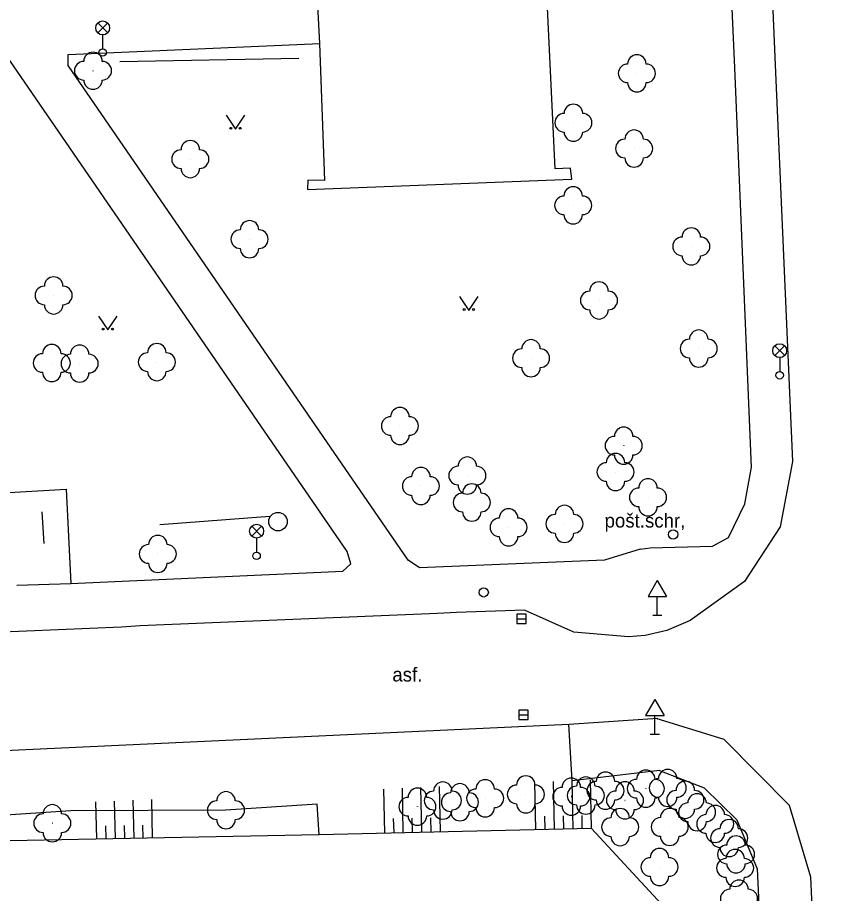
# Model space of a CAD drawing. Extents: x -737812 to -729375, y -1123000 to -1115500.
# Drawn here: x -736435.65 to -736392.13, y -1118316.28 to -1118269.11 of the extents above; entities that cross this region are included whole.
import ezdxf

# ---------------------------------------------------------------- set-up
doc = ezdxf.new("R2010")
doc.units = 0
for name, color, linetype in [('Doplněk polohopisu', 7, 'Continuous'), ('Doplňkové značky', 7, 'Continuous'), ('Hranice - ploty_ zdi', 7, 'Continuous'), ('Komunikace', 7, 'Continuous'), ('Pomocné popisy', 7, 'Continuous'), ('Povr_ zn_ inž_ sítí - el_', 7, 'Continuous'), ('Povr_ zn_ inž_ sítí - kan_', 7, 'Continuous'), ('Povr_ zn_ inž_ sítí - pl_', 7, 'Continuous'), ('Stavební objekty', 7, 'Continuous'), ('Výškopis', 7, 'Continuous'), ('Zeleň', 7, 'Continuous'), ('Značky druhů pozemků', 7, 'Continuous')]:
    doc.layers.add(name, color=color, linetype=linetype)

msp = doc.modelspace()

# ---------------------------------------------------------------- linework, layer by layer
at = {"layer": 'Doplněk polohopisu'}
msp.add_line((-736435.69, -1118299.69), (-736432.78, -1118299.59), dxfattribs=at)
for points in [[(-736397.02, -1118271.82), (-736398.07, -1118248.2), (-736399.1, -1118223.94)], [(-736402.12, -1118297.74), (-736404.04, -1118298.33), (-736413.99, -1118298.75), (-736414.6, -1118298.34), (-736432.92, -1118271.7), (-736432.92, -1118271.1), (-736419.36, -1118270.52)], [(-736439.79, -1118294.9), (-736433.02, -1118294.51), (-736432.78, -1118299.59), (-736418.12, -1118298.93), (-736417.69, -1118298.53), (-736417.89, -1118297.87), (-736436.25, -1118271.14), (-736440.92, -1118271.42), (-736439.79, -1118294.9)], [(-736396.12, -1118293.32), (-736397.02, -1118271.82)], [(-736396.48, -1118295.31), (-736396.12, -1118293.32)], [(-736397.35, -1118297.11), (-736396.48, -1118295.31)], [(-736398.21, -1118297.59), (-736397.35, -1118297.11)], [(-736402.12, -1118297.74), (-736401.57, -1118297.68), (-736398.21, -1118297.59)], [(-736401.08, -1118309.67), (-736405.78, -1118310.21), (-736405.96, -1118307.16)], [(-736401.08, -1118309.67), (-736398.66, -1118310.6), (-736396.9, -1118312.32), (-736395.81, -1118314.95), (-736394.92, -1118334.12), (-736393.79, -1118359.43), (-736393.01, -1118376.6)]]:
    msp.add_lwpolyline(points, dxfattribs=at)
at = {"layer": 'Doplňkové značky'}
for p, q in [((-736401.19, -1118299.434), (-736401.69, -1118300.3)), ((-736401.19, -1118299.434), (-736400.69, -1118300.3)), ((-736401.69, -1118300.3), (-736400.69, -1118300.3)), ((-736401.19, -1118301.3), (-736401.19, -1118300.3)), ((-736401.44, -1118301.3), (-736400.94, -1118301.3)), ((-736401.32, -1118305.834), (-736401.82, -1118306.7)), ((-736401.32, -1118305.834), (-736400.82, -1118306.7)), ((-736401.82, -1118306.7), (-736400.82, -1118306.7)), ((-736401.32, -1118307.7), (-736401.32, -1118306.7)), ((-736401.57, -1118307.7), (-736401.07, -1118307.7))]:
    msp.add_line(p, q, dxfattribs=at)
for radius in [0.25, 0.0005]:
    msp.add_circle((-736400.341, -1118296.95), radius, dxfattribs=at)
at = {"layer": 'Hranice - ploty_ zdi'}
msp.add_line((-736434.34, -1118295.74), (-736434.23, -1118297.44), dxfattribs=at)
for points in [[(-736430.14, -1118271.48), (-736420.49, -1118271.31)], [(-736427.99, -1118296.42), (-736422.05, -1118295.97)], [(-736404.73, -1118312.78), (-736419.4, -1118313.13), (-736444.41, -1118313.61)], [(-736398.73, -1118319.26), (-736404.73, -1118312.78)]]:
    msp.add_lwpolyline(points, dxfattribs=at)
at = {"layer": 'Komunikace'}
msp.add_line((-736405.96, -1118307.16), (-736401.17, -1118306.85), dxfattribs=at)
for points in [[(-736399.1, -1118223.94), (-736397.51, -1118226.1), (-736396.67, -1118229.04), (-736395.84, -1118248.17), (-736394.84, -1118271.66), (-736393.91, -1118293.03), (-736394.57, -1118296.54), (-736396.49, -1118299.49), (-736399.42, -1118301.59), (-736400.68, -1118302.12)], [(-736400.68, -1118302.12), (-736401.85, -1118302.4), (-736402.74, -1118302.47), (-736405.69, -1118302.21), (-736408.34, -1118301.03), (-736412.01, -1118301.15), (-736413.02, -1118301.2), (-736429.04, -1118301.88), (-736430.04, -1118301.95), (-736442.01, -1118302.44), (-736443.03, -1118302.52), (-736478.54, -1118303.97), (-736491.96, -1118304.63), (-736492.94, -1118304.71), (-736501.96, -1118305.09), (-736502.96, -1118305.13), (-736535.58, -1118306.56), (-736558.89, -1118307.58), (-736559.87, -1118307.64), (-736568.86, -1118308.05), (-736569.85, -1118308.09), (-736600.81, -1118309.42)], [(-736390.94, -1118359.29), (-736391.98, -1118336.41), (-736392.19, -1118331.42), (-736392.93, -1118315.41), (-736394.07, -1118311.55), (-736397.59, -1118308), (-736401.25, -1118306.86)], [(-736497.19, -1118311.34), (-736459.45, -1118309.67), (-736405.96, -1118307.16)]]:
    msp.add_lwpolyline(points, dxfattribs=at)
at = {"layer": 'Povr_ zn_ inž_ sítí - el_'}
for p, q in [((-736431.324, -1118269.938), (-736430.796, -1118269.41)), ((-736430.788, -1118269.935), (-736431.316, -1118269.406)), ((-736431.06, -1118270.05), (-736431.06, -1118270.8)), ((-736394.864, -1118287.318), (-736394.336, -1118286.79)), ((-736394.328, -1118287.315), (-736394.856, -1118286.786)), ((-736394.6, -1118287.43), (-736394.6, -1118288.18)), ((-736423.034, -1118297.038), (-736422.506, -1118296.51)), ((-736422.498, -1118297.035), (-736423.026, -1118296.506)), ((-736422.77, -1118297.15), (-736422.77, -1118297.9))]:
    msp.add_line(p, q, dxfattribs=at)
for centre, radius in [((-736431.06, -1118269.675), 0.375), ((-736431.06, -1118271), 0.2), ((-736394.6, -1118287.055), 0.375), ((-736394.6, -1118288.38), 0.2), ((-736422.77, -1118296.775), 0.375), ((-736422.77, -1118298.1), 0.2)]:
    msp.add_circle(centre, radius, dxfattribs=at)
at = {"layer": 'Povr_ zn_ inž_ sítí - kan_'}
for p, q in [((-736408.76, -1118301.5), (-736408.26, -1118301.5)), ((-736408.65, -1118306.67), (-736408.15, -1118306.67))]:
    msp.add_line(p, q, dxfattribs=at)
for points in [[(-736408.76, -1118301.751), (-736408.26, -1118301.751), (-736408.26, -1118301.25), (-736408.76, -1118301.25)], [(-736408.65, -1118306.921), (-736408.15, -1118306.921), (-736408.15, -1118306.42), (-736408.65, -1118306.42)]]:
    msp.add_lwpolyline(points, close=True, dxfattribs=at)
msp.add_circle((-736421.62, -1118296.26), 0.5, dxfattribs=at)
at = {"layer": 'Povr_ zn_ inž_ sítí - pl_'}
msp.add_circle((-736410.54, -1118300.07), 0.25, dxfattribs=at)
at = {"layer": 'Stavební objekty'}
for points in [[(-736406.7, -1118277.26), (-736407.52, -1118259.92)], [(-736419.09, -1118277.89), (-736419.36, -1118270.52), (-736419.51, -1118267.76), (-736419.92, -1118260.45)], [(-736405.87, -1118277.22), (-736406.7, -1118277.26)], [(-736405.79, -1118277.81), (-736405.87, -1118277.22)], [(-736420.02, -1118278.38), (-736405.79, -1118277.81)], [(-736420.01, -1118277.88), (-736420.02, -1118278.38)], [(-736419.09, -1118277.89), (-736420.01, -1118277.88)]]:
    msp.add_lwpolyline(points, dxfattribs=at)
at = {"layer": 'Výškopis'}
for points in [[(-736404.73, -1118312.78), (-736404.78, -1118310.16)], [(-736414.87, -1118312.99), (-736414.92, -1118310.62)], [(-736413.87, -1118312.97), (-736413.92, -1118310.58)], [(-736412.87, -1118312.95), (-736412.92, -1118310.53)], [(-736407.73, -1118312.84), (-736407.78, -1118310.3)], [(-736406.73, -1118312.82), (-736406.78, -1118310.25)], [(-736405.73, -1118312.8), (-736405.78, -1118310.21)], [(-736415.87, -1118313.01), (-736415.92, -1118310.67)], [(-736431.37, -1118313.34), (-736431.42, -1118311.35)], [(-736430.37, -1118313.32), (-736430.42, -1118311.31)], [(-736429.37, -1118313.3), (-736429.42, -1118311.26)], [(-736428.37, -1118313.28), (-736428.42, -1118311.22)], [(-736405.23, -1118312.79), (-736405.24, -1118312.08)], [(-736415.37, -1118313), (-736415.39, -1118312.25)], [(-736414.37, -1118312.98), (-736414.39, -1118312.23)], [(-736413.37, -1118312.96), (-736413.39, -1118312.21)], [(-736407.23, -1118312.83), (-736407.24, -1118312.12)], [(-736406.23, -1118312.81), (-736406.24, -1118312.1)], [(-736430.87, -1118313.33), (-736430.89, -1118312.65)], [(-736429.87, -1118313.31), (-736429.89, -1118312.63)], [(-736428.87, -1118313.28), (-736428.89, -1118312.61)]]:
    msp.add_lwpolyline(points, dxfattribs=at)
at = {"layer": 'Zeleň'}
for points in [[(-736419.51, -1118311.47), (-736424.42, -1118311.8)], [(-736419.4, -1118313.13), (-736419.51, -1118311.47)], [(-736432.77, -1118311.83), (-736445.46, -1118312.68), (-736452.51, -1118313.12)], [(-736424.42, -1118311.8), (-736432.77, -1118311.83)]]:
    msp.add_lwpolyline(points, dxfattribs=at)
for centre in [(-736431.58, -1118271.98), (-736402.29, -1118272.12), (-736405.71, -1118274.78), (-736402.44, -1118276.17), (-736426.34, -1118276.74), (-736405.72, -1118279.23), (-736423.15, -1118281.05), (-736399.36, -1118281.44), (-736433.7, -1118284.08), (-736404.33, -1118284.35), (-736398.96, -1118286.94), (-736407.99, -1118287.46), (-736433.8, -1118287.72), (-736432.3, -1118287.75), (-736428.14, -1118287.67), (-736415.05, -1118291.11), (-736403, -1118292.17), (-736403.44, -1118293.59), (-736411.42, -1118293.78), (-736413.92, -1118294.34), (-736401.69, -1118294.95), (-736411.18, -1118295.23), (-736406.19, -1118296.38), (-736409.2, -1118296.57), (-736428.09, -1118298), (-736401.81, -1118310.64), (-736400.63, -1118310.6), (-736408.27, -1118310.95), (-736405.82, -1118311.07), (-736405.04, -1118311.01), (-736403.98, -1118310.75), (-736414.11, -1118311.61), (-736412.74, -1118311.28), (-736411.82, -1118311.37), (-736410.46, -1118311.16), (-736402.93, -1118311.27), (-736399.68, -1118311.24), (-736424.42, -1118311.8), (-736399.05, -1118311.91), (-736433.77, -1118312.5), (-736398.07, -1118312.54), (-736403.19, -1118312.71), (-736400.52, -1118312.7), (-736397.32, -1118313.3), (-736396.95, -1118314.18), (-736401.07, -1118314.86), (-736397, -1118314.91)]:
    msp.add_circle(centre, 0.0005, dxfattribs=at)
for centre, start, end in [((-736431.58, -1118271.48), 360, 180), ((-736432.08, -1118271.98), 90, 270), ((-736431.08, -1118271.98), 270, 90), ((-736402.29, -1118271.62), 360, 180), ((-736402.79, -1118272.12), 90, 270), ((-736401.79, -1118272.12), 270, 90), ((-736431.58, -1118272.48), 180, 360), ((-736402.29, -1118272.62), 180, 360), ((-736405.71, -1118274.28), 360, 180), ((-736406.21, -1118274.78), 90, 270), ((-736405.21, -1118274.78), 270, 90), ((-736405.71, -1118275.28), 180, 360), ((-736402.44, -1118275.67), 360, 180), ((-736426.34, -1118276.24), 360, 180), ((-736402.94, -1118276.17), 90, 270), ((-736401.94, -1118276.17), 270, 90), ((-736426.84, -1118276.74), 90, 270), ((-736425.84, -1118276.74), 270, 90), ((-736402.44, -1118276.67), 180, 360), ((-736426.34, -1118277.24), 180, 360), ((-736405.72, -1118278.73), 360, 180), ((-736406.22, -1118279.23), 90, 270), ((-736405.22, -1118279.23), 270, 90), ((-736405.72, -1118279.73), 180, 360), ((-736423.15, -1118280.55), 360, 180), ((-736399.36, -1118280.94), 360, 180), ((-736423.65, -1118281.05), 90, 270), ((-736422.65, -1118281.05), 270, 90), ((-736399.86, -1118281.44), 90, 270), ((-736398.86, -1118281.44), 270, 90), ((-736423.15, -1118281.55), 180, 360), ((-736399.36, -1118281.94), 180, 360), ((-736433.7, -1118283.58), 360, 180), ((-736434.2, -1118284.08), 90, 270), ((-736433.2, -1118284.08), 270, 90), ((-736404.33, -1118283.85), 360, 180), ((-736404.83, -1118284.35), 90, 270), ((-736403.83, -1118284.35), 270, 90), ((-736433.7, -1118284.58), 180, 360), ((-736404.33, -1118284.85), 180, 360), ((-736398.96, -1118286.44), 360, 180), ((-736407.99, -1118286.96), 360, 180), ((-736399.46, -1118286.94), 90, 270), ((-736398.46, -1118286.94), 270, 90), ((-736433.8, -1118287.22), 360, 180), ((-736432.3, -1118287.25), 360, 180), ((-736428.14, -1118287.17), 360, 180), ((-736408.49, -1118287.46), 90, 270), ((-736407.49, -1118287.46), 270, 90), ((-736434.3, -1118287.72), 90, 270), ((-736433.3, -1118287.72), 270, 90), ((-736432.8, -1118287.75), 90, 270), ((-736431.8, -1118287.75), 270, 90), ((-736428.64, -1118287.67), 90, 270), ((-736427.64, -1118287.67), 270, 90), ((-736398.96, -1118287.44), 180, 360), ((-736407.99, -1118287.96), 180, 360), ((-736433.8, -1118288.22), 180, 360), ((-736432.3, -1118288.25), 180, 360), ((-736428.14, -1118288.17), 180, 360), ((-736415.05, -1118290.61), 360, 180), ((-736415.55, -1118291.11), 90, 270), ((-736414.55, -1118291.11), 270, 90), ((-736403, -1118291.67), 360, 180), ((-736415.05, -1118291.61), 180, 360), ((-736403.5, -1118292.17), 90, 270), ((-736402.5, -1118292.17), 270, 90), ((-736403.44, -1118293.09), 360, 180), ((-736403, -1118292.67), 180, 360), ((-736411.42, -1118293.28), 360, 180), ((-736403.94, -1118293.59), 90, 270), ((-736402.94, -1118293.59), 270, 90), ((-736413.92, -1118293.84), 360, 180), ((-736411.92, -1118293.78), 90, 270), ((-736410.92, -1118293.78), 270, 90), ((-736414.42, -1118294.34), 90, 270), ((-736413.42, -1118294.34), 270, 90), ((-736403.44, -1118294.09), 180, 360), ((-736401.69, -1118294.45), 360, 180), ((-736411.42, -1118294.28), 180, 360), ((-736411.18, -1118294.73), 360, 180), ((-736402.19, -1118294.95), 90, 270), ((-736401.19, -1118294.95), 270, 90), ((-736413.92, -1118294.84), 180, 360), ((-736411.68, -1118295.23), 90, 270), ((-736410.68, -1118295.23), 270, 90), ((-736409.2, -1118296.07), 360, 180), ((-736406.19, -1118295.88), 360, 180), ((-736401.69, -1118295.45), 180, 360), ((-736411.18, -1118295.73), 180, 360), ((-736406.69, -1118296.38), 90, 270), ((-736405.69, -1118296.38), 270, 90), ((-736409.7, -1118296.57), 90, 270), ((-736408.7, -1118296.57), 270, 90), ((-736406.19, -1118296.88), 180, 360), ((-736428.09, -1118297.5), 360, 180), ((-736409.2, -1118297.07), 180, 360), ((-736428.59, -1118298), 90, 270), ((-736427.59, -1118298), 270, 90), ((-736428.09, -1118298.5), 180, 360), ((-736401.81, -1118310.14), 360, 180), ((-736400.63, -1118310.1), 360, 180), ((-736410.46, -1118310.66), 360, 180), ((-736408.27, -1118310.45), 360, 180), ((-736405.82, -1118310.57), 360, 180), ((-736405.04, -1118310.51), 360, 180), ((-736403.98, -1118310.25), 360, 180), ((-736402.31, -1118310.64), 90, 270), ((-736401.13, -1118310.6), 90, 270), ((-736401.31, -1118310.64), 270, 90), ((-736400.13, -1118310.6), 270, 90), ((-736414.11, -1118311.11), 360, 180), ((-736412.74, -1118310.78), 360, 180), ((-736411.82, -1118310.87), 360, 180), ((-736410.96, -1118311.16), 90, 270), ((-736409.96, -1118311.16), 270, 90), ((-736408.77, -1118310.95), 90, 270), ((-736407.77, -1118310.95), 270, 90), ((-736406.32, -1118311.07), 90, 270), ((-736405.54, -1118311.01), 90, 270), ((-736405.32, -1118311.07), 270, 90), ((-736404.48, -1118310.75), 90, 270), ((-736404.54, -1118311.01), 270, 90), ((-736403.48, -1118310.75), 270, 90), ((-736402.93, -1118310.77), 360, 180), ((-736399.68, -1118310.74), 360, 180), ((-736424.42, -1118311.3), 360, 180), ((-736414.61, -1118311.61), 90, 270), ((-736413.24, -1118311.28), 90, 270), ((-736413.61, -1118311.61), 270, 90), ((-736412.32, -1118311.37), 90, 270), ((-736412.24, -1118311.28), 270, 90), ((-736411.32, -1118311.37), 270, 90), ((-736403.43, -1118311.27), 90, 270), ((-736402.43, -1118311.27), 270, 90), ((-736401.81, -1118311.14), 180, 360), ((-736400.63, -1118311.1), 180, 360), ((-736400.18, -1118311.24), 90, 270), ((-736399.05, -1118311.41), 360, 180), ((-736399.18, -1118311.24), 270, 90), ((-736433.77, -1118312), 360, 180), ((-736424.92, -1118311.8), 90, 270), ((-736423.92, -1118311.8), 270, 90), ((-736408.27, -1118311.45), 180, 360), ((-736405.82, -1118311.57), 180, 360), ((-736405.04, -1118311.51), 180, 360), ((-736403.98, -1118311.25), 180, 360), ((-736399.55, -1118311.91), 90, 270), ((-736398.07, -1118312.04), 360, 180), ((-736398.55, -1118311.91), 270, 90), ((-736434.27, -1118312.5), 90, 270), ((-736433.27, -1118312.5), 270, 90), ((-736412.74, -1118311.78), 180, 360), ((-736411.82, -1118311.87), 180, 360), ((-736410.46, -1118311.66), 180, 360), ((-736403.19, -1118312.21), 360, 180), ((-736402.93, -1118311.77), 180, 360), ((-736400.52, -1118312.2), 360, 180), ((-736399.68, -1118311.74), 180, 360), ((-736398.57, -1118312.54), 90, 270), ((-736397.57, -1118312.54), 270, 90), ((-736424.42, -1118312.3), 180, 360), ((-736414.11, -1118312.11), 180, 360), ((-736403.69, -1118312.71), 90, 270), ((-736402.69, -1118312.71), 270, 90), ((-736401.02, -1118312.7), 90, 270), ((-736400.02, -1118312.7), 270, 90), ((-736399.05, -1118312.41), 180, 360), ((-736397.32, -1118312.8), 360, 180), ((-736433.77, -1118313), 180, 360), ((-736397.82, -1118313.3), 90, 270), ((-736396.82, -1118313.3), 270, 90), ((-736403.19, -1118313.21), 180, 360), ((-736400.52, -1118313.2), 180, 360), ((-736398.07, -1118313.04), 180, 360), ((-736396.95, -1118313.68), 360, 180), ((-736401.07, -1118314.36), 360, 180), ((-736397.45, -1118314.18), 90, 270), ((-736397.32, -1118313.8), 180, 360), ((-736397, -1118314.41), 360, 180), ((-736396.45, -1118314.18), 270, 90), ((-736401.57, -1118314.86), 90, 270), ((-736400.57, -1118314.86), 270, 90), ((-736397.5, -1118314.91), 90, 270), ((-736396.5, -1118314.91), 270, 90), ((-736396.95, -1118314.68), 180, 360), ((-736401.07, -1118315.36), 180, 360), ((-736397, -1118315.41), 180, 360), ((-736396.79, -1118316.06), 360, 180), ((-736397.29, -1118316.56), 90, 270), ((-736396.29, -1118316.56), 270, 90)]:
    msp.add_arc(centre, 0.5, start, end, dxfattribs=at)
at = {"layer": 'Značky druhů pozemků'}
for points in [[(-736424.41, -1118274.38), (-736423.91, -1118275.13), (-736423.41, -1118274.38)], [(-736411.84, -1118284.14), (-736411.34, -1118284.89), (-736410.84, -1118284.14)], [(-736431.28, -1118285.19), (-736430.78, -1118285.94), (-736430.28, -1118285.19)]]:
    msp.add_lwpolyline(points, dxfattribs=at)
for centre in [(-736424.16, -1118275.08), (-736423.66, -1118275.08), (-736411.59, -1118284.84), (-736411.09, -1118284.84), (-736431.03, -1118285.89), (-736430.53, -1118285.89)]:
    msp.add_circle(centre, 0.05, dxfattribs=at)

# ---------------------------------------------------------------- texts
at = {"layer": 'Pomocné popisy'}
for s, p in [('pošt.schr,', (-736404.03, -1118296.58)), ('asf.', (-736415.46, -1118304.87))]:
    msp.add_text(s, height=0.75, dxfattribs=at).set_placement(p)

doc.saveas('drawing.dxf')
